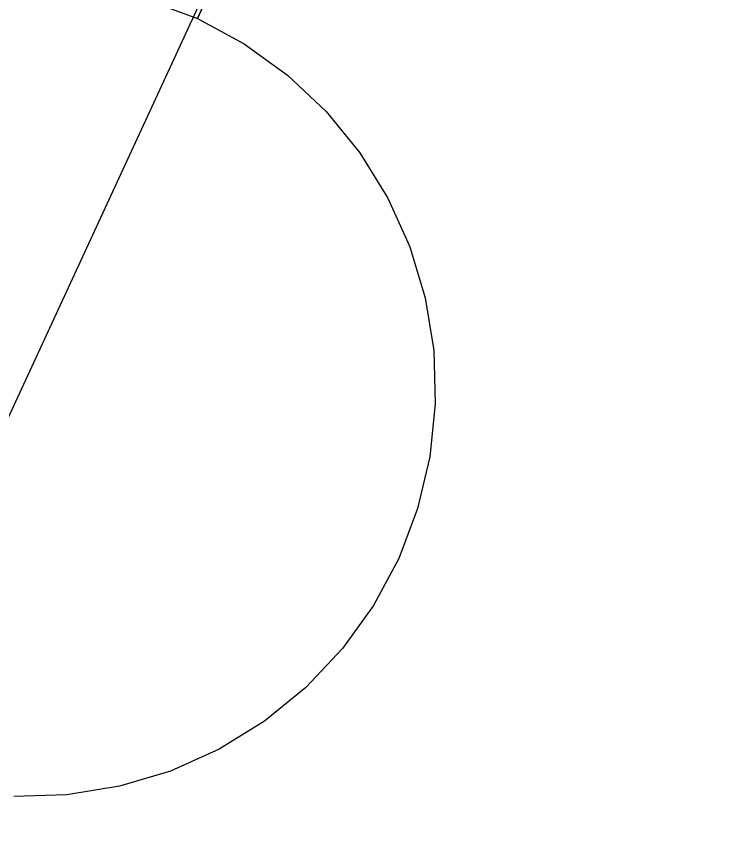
# Model space of a CAD drawing. Extents: x 6540402 to 6566579, y 5525343 to 5532423.
# Drawn here: x 6544438.377 to 6544438.815, y 5526362.106 to 5526362.607 of the extents above; entities that cross this region are included whole.
import ezdxf

# ---------------------------------------------------------------- set-up
doc = ezdxf.new("R2010")
doc.units = 0
for name, color, linetype in [('IR_ps_geometria', 7, 'Continuous'), ('TOR_PS_OPIS_T-symbole geometrii', 7, 'Continuous'), ('TOR_PS_T-tory projektowane', 7, 'Continuous')]:
    doc.layers.add(name, color=color, linetype=linetype)

msp = doc.modelspace()

# ---------------------------------------------------------------- linework, layer by layer
at = {"layer": 'IR_ps_geometria'}
for points in [[(6544438.69605, 5526363.0609), (6544438.48839, 5526362.60606), (6544438.51719, 5526362.59056), (6544438.54372, 5526362.57144), (6544438.56752, 5526362.54902), (6544438.58819, 5526362.52368), (6544438.60538, 5526362.49586), (6544438.61879, 5526362.46604), (6544438.6282, 5526362.43472), (6544438.63343, 5526362.40244), (6544438.63441, 5526362.36975), (6544438.63111, 5526362.33721), (6544438.62359, 5526362.30539), (6544438.61199, 5526362.27482), (6544438.59649, 5526362.24602), (6544438.57737, 5526362.21949), (6544438.55494, 5526362.19569), (6544438.52961, 5526362.17501), (6544438.50179, 5526362.15783), (6544438.47196, 5526362.14441), (6544438.44064, 5526362.13501), (6544438.40836, 5526362.12978), (6544438.37567, 5526362.1288)], [(6544438.69605, 5526363.0609), (6544438.48839, 5526362.60606), (6544438.51719, 5526362.59056), (6544438.54372, 5526362.57144), (6544438.56752, 5526362.54902), (6544438.58819, 5526362.52368), (6544438.60538, 5526362.49586), (6544438.61879, 5526362.46604), (6544438.6282, 5526362.43472), (6544438.63343, 5526362.40244), (6544438.63441, 5526362.36975), (6544438.63111, 5526362.33721), (6544438.62359, 5526362.30539), (6544438.61199, 5526362.27482), (6544438.59649, 5526362.24602), (6544438.57737, 5526362.21949), (6544438.55494, 5526362.19569), (6544438.52961, 5526362.17501), (6544438.50179, 5526362.15783), (6544438.47196, 5526362.14441), (6544438.44064, 5526362.13501), (6544438.40836, 5526362.12978), (6544438.37567, 5526362.1288)], [(6544438.69605, 5526363.0609), (6544438.48839, 5526362.60606), (6544438.51719, 5526362.59056), (6544438.54372, 5526362.57144), (6544438.56752, 5526362.54902), (6544438.58819, 5526362.52368), (6544438.60538, 5526362.49586), (6544438.61879, 5526362.46604), (6544438.6282, 5526362.43472), (6544438.63343, 5526362.40244), (6544438.63441, 5526362.36975), (6544438.63111, 5526362.33721), (6544438.62359, 5526362.30539), (6544438.61199, 5526362.27482), (6544438.59649, 5526362.24602), (6544438.57737, 5526362.21949), (6544438.55494, 5526362.19569), (6544438.52961, 5526362.17501), (6544438.50179, 5526362.15783), (6544438.47196, 5526362.14441), (6544438.44064, 5526362.13501), (6544438.40836, 5526362.12978), (6544438.37567, 5526362.1288)], [(6544438.69605, 5526363.0609), (6544438.48839, 5526362.60606), (6544438.51719, 5526362.59056), (6544438.54372, 5526362.57144), (6544438.56752, 5526362.54902), (6544438.58819, 5526362.52368), (6544438.60538, 5526362.49586), (6544438.61879, 5526362.46604), (6544438.6282, 5526362.43472), (6544438.63343, 5526362.40244), (6544438.63441, 5526362.36975), (6544438.63111, 5526362.33721), (6544438.62359, 5526362.30539), (6544438.61199, 5526362.27482), (6544438.59649, 5526362.24602), (6544438.57737, 5526362.21949), (6544438.55494, 5526362.19569), (6544438.52961, 5526362.17501), (6544438.50179, 5526362.15783), (6544438.47196, 5526362.14441), (6544438.44064, 5526362.13501), (6544438.40836, 5526362.12978), (6544438.37567, 5526362.1288)], [(6544438.69605, 5526363.0609), (6544438.48839, 5526362.60606), (6544438.51719, 5526362.59056), (6544438.54372, 5526362.57144), (6544438.56752, 5526362.54902), (6544438.58819, 5526362.52368), (6544438.60538, 5526362.49586), (6544438.61879, 5526362.46604), (6544438.6282, 5526362.43472), (6544438.63343, 5526362.40244), (6544438.63441, 5526362.36975), (6544438.63111, 5526362.33721), (6544438.62359, 5526362.30539), (6544438.61199, 5526362.27482), (6544438.59649, 5526362.24602), (6544438.57737, 5526362.21949), (6544438.55494, 5526362.19569), (6544438.52961, 5526362.17501), (6544438.50179, 5526362.15783), (6544438.47196, 5526362.14441), (6544438.44064, 5526362.13501), (6544438.40836, 5526362.12978), (6544438.37567, 5526362.1288)], [(6544438.69605, 5526363.0609), (6544438.48839, 5526362.60606), (6544438.51719, 5526362.59056), (6544438.54372, 5526362.57144), (6544438.56752, 5526362.54902), (6544438.58819, 5526362.52368), (6544438.60538, 5526362.49586), (6544438.61879, 5526362.46604), (6544438.6282, 5526362.43472), (6544438.63343, 5526362.40244), (6544438.63441, 5526362.36975), (6544438.63111, 5526362.33721), (6544438.62359, 5526362.30539), (6544438.61199, 5526362.27482), (6544438.59649, 5526362.24602), (6544438.57737, 5526362.21949), (6544438.55494, 5526362.19569), (6544438.52961, 5526362.17501), (6544438.50179, 5526362.15783), (6544438.47196, 5526362.14441), (6544438.44064, 5526362.13501), (6544438.40836, 5526362.12978), (6544438.37567, 5526362.1288)], [(6544438.69605, 5526363.0609), (6544438.48839, 5526362.60606), (6544438.51719, 5526362.59056), (6544438.54372, 5526362.57144), (6544438.56752, 5526362.54902), (6544438.58819, 5526362.52368), (6544438.60538, 5526362.49586), (6544438.61879, 5526362.46604), (6544438.6282, 5526362.43472), (6544438.63343, 5526362.40244), (6544438.63441, 5526362.36975), (6544438.63111, 5526362.33721), (6544438.62359, 5526362.30539), (6544438.61199, 5526362.27482), (6544438.59649, 5526362.24602), (6544438.57737, 5526362.21949), (6544438.55494, 5526362.19569), (6544438.52961, 5526362.17501), (6544438.50179, 5526362.15783), (6544438.47196, 5526362.14441), (6544438.44064, 5526362.13501), (6544438.40836, 5526362.12978), (6544438.37567, 5526362.1288)], [(6544438.69605, 5526363.0609), (6544438.48839, 5526362.60606), (6544438.51719, 5526362.59056), (6544438.54372, 5526362.57144), (6544438.56752, 5526362.54902), (6544438.58819, 5526362.52368), (6544438.60538, 5526362.49586), (6544438.61879, 5526362.46604), (6544438.6282, 5526362.43472), (6544438.63343, 5526362.40244), (6544438.63441, 5526362.36975), (6544438.63111, 5526362.33721), (6544438.62359, 5526362.30539), (6544438.61199, 5526362.27482), (6544438.59649, 5526362.24602), (6544438.57737, 5526362.21949), (6544438.55494, 5526362.19569), (6544438.52961, 5526362.17501), (6544438.50179, 5526362.15783), (6544438.47196, 5526362.14441), (6544438.44064, 5526362.13501), (6544438.40836, 5526362.12978), (6544438.37567, 5526362.1288)], [(6544438.69605, 5526363.0609), (6544438.48839, 5526362.60606), (6544438.51719, 5526362.59056), (6544438.54372, 5526362.57144), (6544438.56752, 5526362.54902), (6544438.58819, 5526362.52368), (6544438.60538, 5526362.49586), (6544438.61879, 5526362.46604), (6544438.6282, 5526362.43472), (6544438.63343, 5526362.40244), (6544438.63441, 5526362.36975), (6544438.63111, 5526362.33721), (6544438.62359, 5526362.30539), (6544438.61199, 5526362.27482), (6544438.59649, 5526362.24602), (6544438.57737, 5526362.21949), (6544438.55494, 5526362.19569), (6544438.52961, 5526362.17501), (6544438.50179, 5526362.15783), (6544438.47196, 5526362.14441), (6544438.44064, 5526362.13501), (6544438.40836, 5526362.12978), (6544438.37567, 5526362.1288)], [(6544438.69605, 5526363.0609), (6544438.48839, 5526362.60606), (6544438.51719, 5526362.59056), (6544438.54372, 5526362.57144), (6544438.56752, 5526362.54902), (6544438.58819, 5526362.52368), (6544438.60538, 5526362.49586), (6544438.61879, 5526362.46604), (6544438.6282, 5526362.43472), (6544438.63343, 5526362.40244), (6544438.63441, 5526362.36975), (6544438.63111, 5526362.33721), (6544438.62359, 5526362.30539), (6544438.61199, 5526362.27482), (6544438.59649, 5526362.24602), (6544438.57737, 5526362.21949), (6544438.55494, 5526362.19569), (6544438.52961, 5526362.17501), (6544438.50179, 5526362.15783), (6544438.47196, 5526362.14441), (6544438.44064, 5526362.13501), (6544438.40836, 5526362.12978), (6544438.37567, 5526362.1288)], [(6544438.69605, 5526363.0609), (6544438.48839, 5526362.60606), (6544438.51719, 5526362.59056), (6544438.54372, 5526362.57144), (6544438.56752, 5526362.54902), (6544438.58819, 5526362.52368), (6544438.60538, 5526362.49586), (6544438.61879, 5526362.46604), (6544438.6282, 5526362.43472), (6544438.63343, 5526362.40244), (6544438.63441, 5526362.36975), (6544438.63111, 5526362.33721), (6544438.62359, 5526362.30539), (6544438.61199, 5526362.27482), (6544438.59649, 5526362.24602), (6544438.57737, 5526362.21949), (6544438.55494, 5526362.19569), (6544438.52961, 5526362.17501), (6544438.50179, 5526362.15783), (6544438.47196, 5526362.14441), (6544438.44064, 5526362.13501), (6544438.40836, 5526362.12978), (6544438.37567, 5526362.1288)], [(6544438.69605, 5526363.0609), (6544438.48839, 5526362.60606), (6544438.51719, 5526362.59056), (6544438.54372, 5526362.57144), (6544438.56752, 5526362.54902), (6544438.58819, 5526362.52368), (6544438.60538, 5526362.49586), (6544438.61879, 5526362.46604), (6544438.6282, 5526362.43472), (6544438.63343, 5526362.40244), (6544438.63441, 5526362.36975), (6544438.63111, 5526362.33721), (6544438.62359, 5526362.30539), (6544438.61199, 5526362.27482), (6544438.59649, 5526362.24602), (6544438.57737, 5526362.21949), (6544438.55494, 5526362.19569), (6544438.52961, 5526362.17501), (6544438.50179, 5526362.15783), (6544438.47196, 5526362.14441), (6544438.44064, 5526362.13501), (6544438.40836, 5526362.12978), (6544438.37567, 5526362.1288)], [(6544438.69605, 5526363.0609), (6544438.48839, 5526362.60606), (6544438.51719, 5526362.59056), (6544438.54372, 5526362.57144), (6544438.56752, 5526362.54902), (6544438.58819, 5526362.52368), (6544438.60538, 5526362.49586), (6544438.61879, 5526362.46604), (6544438.6282, 5526362.43472), (6544438.63343, 5526362.40244), (6544438.63441, 5526362.36975), (6544438.63111, 5526362.33721), (6544438.62359, 5526362.30539), (6544438.61199, 5526362.27482), (6544438.59649, 5526362.24602), (6544438.57737, 5526362.21949), (6544438.55494, 5526362.19569), (6544438.52961, 5526362.17501), (6544438.50179, 5526362.15783), (6544438.47196, 5526362.14441), (6544438.44064, 5526362.13501), (6544438.40836, 5526362.12978), (6544438.37567, 5526362.1288)], [(6544438.69605, 5526363.0609), (6544438.48839, 5526362.60606), (6544438.51719, 5526362.59056), (6544438.54372, 5526362.57144), (6544438.56752, 5526362.54902), (6544438.58819, 5526362.52368), (6544438.60538, 5526362.49586), (6544438.61879, 5526362.46604), (6544438.6282, 5526362.43472), (6544438.63343, 5526362.40244), (6544438.63441, 5526362.36975), (6544438.63111, 5526362.33721), (6544438.62359, 5526362.30539), (6544438.61199, 5526362.27482), (6544438.59649, 5526362.24602), (6544438.57737, 5526362.21949), (6544438.55494, 5526362.19569), (6544438.52961, 5526362.17501), (6544438.50179, 5526362.15783), (6544438.47196, 5526362.14441), (6544438.44064, 5526362.13501), (6544438.40836, 5526362.12978), (6544438.37567, 5526362.1288)], [(6544438.69605, 5526363.0609), (6544438.48839, 5526362.60606), (6544438.51719, 5526362.59056), (6544438.54372, 5526362.57144), (6544438.56752, 5526362.54902), (6544438.58819, 5526362.52368), (6544438.60538, 5526362.49586), (6544438.61879, 5526362.46604), (6544438.6282, 5526362.43472), (6544438.63343, 5526362.40244), (6544438.63441, 5526362.36975), (6544438.63111, 5526362.33721), (6544438.62359, 5526362.30539), (6544438.61199, 5526362.27482), (6544438.59649, 5526362.24602), (6544438.57737, 5526362.21949), (6544438.55494, 5526362.19569), (6544438.52961, 5526362.17501), (6544438.50179, 5526362.15783), (6544438.47196, 5526362.14441), (6544438.44064, 5526362.13501), (6544438.40836, 5526362.12978), (6544438.37567, 5526362.1288)], [(6544438.69605, 5526363.0609), (6544438.48839, 5526362.60606), (6544438.51719, 5526362.59056), (6544438.54372, 5526362.57144), (6544438.56752, 5526362.54902), (6544438.58819, 5526362.52368), (6544438.60538, 5526362.49586), (6544438.61879, 5526362.46604), (6544438.6282, 5526362.43472), (6544438.63343, 5526362.40244), (6544438.63441, 5526362.36975), (6544438.63111, 5526362.33721), (6544438.62359, 5526362.30539), (6544438.61199, 5526362.27482), (6544438.59649, 5526362.24602), (6544438.57737, 5526362.21949), (6544438.55494, 5526362.19569), (6544438.52961, 5526362.17501), (6544438.50179, 5526362.15783), (6544438.47196, 5526362.14441), (6544438.44064, 5526362.13501), (6544438.40836, 5526362.12978), (6544438.37567, 5526362.1288)], [(6544438.69605, 5526363.0609), (6544438.48839, 5526362.60606), (6544438.51719, 5526362.59056), (6544438.54372, 5526362.57144), (6544438.56752, 5526362.54902), (6544438.58819, 5526362.52368), (6544438.60538, 5526362.49586), (6544438.61879, 5526362.46604), (6544438.6282, 5526362.43472), (6544438.63343, 5526362.40244), (6544438.63441, 5526362.36975), (6544438.63111, 5526362.33721), (6544438.62359, 5526362.30539), (6544438.61199, 5526362.27482), (6544438.59649, 5526362.24602), (6544438.57737, 5526362.21949), (6544438.55494, 5526362.19569), (6544438.52961, 5526362.17501), (6544438.50179, 5526362.15783), (6544438.47196, 5526362.14441), (6544438.44064, 5526362.13501), (6544438.40836, 5526362.12978), (6544438.37567, 5526362.1288)], [(6544438.69605, 5526363.0609), (6544438.48839, 5526362.60606), (6544438.51719, 5526362.59056), (6544438.54372, 5526362.57144), (6544438.56752, 5526362.54902), (6544438.58819, 5526362.52368), (6544438.60538, 5526362.49586), (6544438.61879, 5526362.46604), (6544438.6282, 5526362.43472), (6544438.63343, 5526362.40244), (6544438.63441, 5526362.36975), (6544438.63111, 5526362.33721), (6544438.62359, 5526362.30539), (6544438.61199, 5526362.27482), (6544438.59649, 5526362.24602), (6544438.57737, 5526362.21949), (6544438.55494, 5526362.19569), (6544438.52961, 5526362.17501), (6544438.50179, 5526362.15783), (6544438.47196, 5526362.14441), (6544438.44064, 5526362.13501), (6544438.40836, 5526362.12978), (6544438.37567, 5526362.1288)], [(6544438.69605, 5526363.0609), (6544438.48839, 5526362.60606), (6544438.51719, 5526362.59056), (6544438.54372, 5526362.57144), (6544438.56752, 5526362.54902), (6544438.58819, 5526362.52368), (6544438.60538, 5526362.49586), (6544438.61879, 5526362.46604), (6544438.6282, 5526362.43472), (6544438.63343, 5526362.40244), (6544438.63441, 5526362.36975), (6544438.63111, 5526362.33721), (6544438.62359, 5526362.30539), (6544438.61199, 5526362.27482), (6544438.59649, 5526362.24602), (6544438.57737, 5526362.21949), (6544438.55494, 5526362.19569), (6544438.52961, 5526362.17501), (6544438.50179, 5526362.15783), (6544438.47196, 5526362.14441), (6544438.44064, 5526362.13501), (6544438.40836, 5526362.12978), (6544438.37567, 5526362.1288)], [(6544438.69605, 5526363.0609), (6544438.48839, 5526362.60606), (6544438.51719, 5526362.59056), (6544438.54372, 5526362.57144), (6544438.56752, 5526362.54902), (6544438.58819, 5526362.52368), (6544438.60538, 5526362.49586), (6544438.61879, 5526362.46604), (6544438.6282, 5526362.43472), (6544438.63343, 5526362.40244), (6544438.63441, 5526362.36975), (6544438.63111, 5526362.33721), (6544438.62359, 5526362.30539), (6544438.61199, 5526362.27482), (6544438.59649, 5526362.24602), (6544438.57737, 5526362.21949), (6544438.55494, 5526362.19569), (6544438.52961, 5526362.17501), (6544438.50179, 5526362.15783), (6544438.47196, 5526362.14441), (6544438.44064, 5526362.13501), (6544438.40836, 5526362.12978), (6544438.37567, 5526362.1288)], [(6544438.69605, 5526363.0609), (6544438.48839, 5526362.60606), (6544438.51719, 5526362.59056), (6544438.54372, 5526362.57144), (6544438.56752, 5526362.54902), (6544438.58819, 5526362.52368), (6544438.60538, 5526362.49586), (6544438.61879, 5526362.46604), (6544438.6282, 5526362.43472), (6544438.63343, 5526362.40244), (6544438.63441, 5526362.36975), (6544438.63111, 5526362.33721), (6544438.62359, 5526362.30539), (6544438.61199, 5526362.27482), (6544438.59649, 5526362.24602), (6544438.57737, 5526362.21949), (6544438.55494, 5526362.19569), (6544438.52961, 5526362.17501), (6544438.50179, 5526362.15783), (6544438.47196, 5526362.14441), (6544438.44064, 5526362.13501), (6544438.40836, 5526362.12978), (6544438.37567, 5526362.1288)], [(6544438.69605, 5526363.0609), (6544438.48839, 5526362.60606), (6544438.51719, 5526362.59056), (6544438.54372, 5526362.57144), (6544438.56752, 5526362.54902), (6544438.58819, 5526362.52368), (6544438.60538, 5526362.49586), (6544438.61879, 5526362.46604), (6544438.6282, 5526362.43472), (6544438.63343, 5526362.40244), (6544438.63441, 5526362.36975), (6544438.63111, 5526362.33721), (6544438.62359, 5526362.30539), (6544438.61199, 5526362.27482), (6544438.59649, 5526362.24602), (6544438.57737, 5526362.21949), (6544438.55494, 5526362.19569), (6544438.52961, 5526362.17501), (6544438.50179, 5526362.15783), (6544438.47196, 5526362.14441), (6544438.44064, 5526362.13501), (6544438.40836, 5526362.12978), (6544438.37567, 5526362.1288)], [(6544438.69605, 5526363.0609), (6544438.48839, 5526362.60606), (6544438.51719, 5526362.59056), (6544438.54372, 5526362.57144), (6544438.56752, 5526362.54902), (6544438.58819, 5526362.52368), (6544438.60538, 5526362.49586), (6544438.61879, 5526362.46604), (6544438.6282, 5526362.43472), (6544438.63343, 5526362.40244), (6544438.63441, 5526362.36975), (6544438.63111, 5526362.33721), (6544438.62359, 5526362.30539), (6544438.61199, 5526362.27482), (6544438.59649, 5526362.24602), (6544438.57737, 5526362.21949), (6544438.55494, 5526362.19569), (6544438.52961, 5526362.17501), (6544438.50179, 5526362.15783), (6544438.47196, 5526362.14441), (6544438.44064, 5526362.13501), (6544438.40836, 5526362.12978), (6544438.37567, 5526362.1288)], [(6544438.69605, 5526363.0609), (6544438.48839, 5526362.60606), (6544438.51719, 5526362.59056), (6544438.54372, 5526362.57144), (6544438.56752, 5526362.54902), (6544438.58819, 5526362.52368), (6544438.60538, 5526362.49586), (6544438.61879, 5526362.46604), (6544438.6282, 5526362.43472), (6544438.63343, 5526362.40244), (6544438.63441, 5526362.36975), (6544438.63111, 5526362.33721), (6544438.62359, 5526362.30539), (6544438.61199, 5526362.27482), (6544438.59649, 5526362.24602), (6544438.57737, 5526362.21949), (6544438.55494, 5526362.19569), (6544438.52961, 5526362.17501), (6544438.50179, 5526362.15783), (6544438.47196, 5526362.14441), (6544438.44064, 5526362.13501), (6544438.40836, 5526362.12978), (6544438.37567, 5526362.1288)], [(6544438.69605, 5526363.0609), (6544438.48839, 5526362.60606), (6544438.51719, 5526362.59056), (6544438.54372, 5526362.57144), (6544438.56752, 5526362.54902), (6544438.58819, 5526362.52368), (6544438.60538, 5526362.49586), (6544438.61879, 5526362.46604), (6544438.6282, 5526362.43472), (6544438.63343, 5526362.40244), (6544438.63441, 5526362.36975), (6544438.63111, 5526362.33721), (6544438.62359, 5526362.30539), (6544438.61199, 5526362.27482), (6544438.59649, 5526362.24602), (6544438.57737, 5526362.21949), (6544438.55494, 5526362.19569), (6544438.52961, 5526362.17501), (6544438.50179, 5526362.15783), (6544438.47196, 5526362.14441), (6544438.44064, 5526362.13501), (6544438.40836, 5526362.12978), (6544438.37567, 5526362.1288)], [(6544438.69605, 5526363.0609), (6544438.48839, 5526362.60606), (6544438.51719, 5526362.59056), (6544438.54372, 5526362.57144), (6544438.56752, 5526362.54902), (6544438.58819, 5526362.52368), (6544438.60538, 5526362.49586), (6544438.61879, 5526362.46604), (6544438.6282, 5526362.43472), (6544438.63343, 5526362.40244), (6544438.63441, 5526362.36975), (6544438.63111, 5526362.33721), (6544438.62359, 5526362.30539), (6544438.61199, 5526362.27482), (6544438.59649, 5526362.24602), (6544438.57737, 5526362.21949), (6544438.55494, 5526362.19569), (6544438.52961, 5526362.17501), (6544438.50179, 5526362.15783), (6544438.47196, 5526362.14441), (6544438.44064, 5526362.13501), (6544438.40836, 5526362.12978), (6544438.37567, 5526362.1288)], [(6544438.45782, 5526362.61767), (6544438.48839, 5526362.60606), (6544438.69605, 5526363.0609)], [(6544438.45782, 5526362.61767), (6544438.48839, 5526362.60606), (6544438.69605, 5526363.0609)], [(6544438.45782, 5526362.61767), (6544438.48839, 5526362.60606), (6544438.69605, 5526363.0609)], [(6544438.45782, 5526362.61767), (6544438.48839, 5526362.60606), (6544438.69605, 5526363.0609)], [(6544438.45782, 5526362.61767), (6544438.48839, 5526362.60606), (6544438.69605, 5526363.0609)], [(6544438.59222, 5526362.83348), (6544438.48839, 5526362.60606), (6544438.51719, 5526362.59056), (6544438.54372, 5526362.57144), (6544438.56752, 5526362.54902), (6544438.58819, 5526362.52368), (6544438.60538, 5526362.49586), (6544438.61879, 5526362.46604), (6544438.6282, 5526362.43472), (6544438.63343, 5526362.40244), (6544438.63441, 5526362.36975), (6544438.63111, 5526362.33721), (6544438.62359, 5526362.30539), (6544438.61199, 5526362.27482), (6544438.59649, 5526362.24602), (6544438.57737, 5526362.21949), (6544438.55494, 5526362.19569), (6544438.52961, 5526362.17501), (6544438.50179, 5526362.15783), (6544438.47196, 5526362.14441), (6544438.44064, 5526362.13501), (6544438.40836, 5526362.12978), (6544438.37567, 5526362.1288)], [(6544438.59222, 5526362.83348), (6544438.48839, 5526362.60606), (6544438.51719, 5526362.59056), (6544438.54372, 5526362.57144), (6544438.56752, 5526362.54902), (6544438.58819, 5526362.52368), (6544438.60538, 5526362.49586), (6544438.61879, 5526362.46604), (6544438.6282, 5526362.43472), (6544438.63343, 5526362.40244), (6544438.63441, 5526362.36975), (6544438.63111, 5526362.33721), (6544438.62359, 5526362.30539), (6544438.61199, 5526362.27482), (6544438.59649, 5526362.24602), (6544438.57737, 5526362.21949), (6544438.55494, 5526362.19569), (6544438.52961, 5526362.17501), (6544438.50179, 5526362.15783), (6544438.47196, 5526362.14441), (6544438.44064, 5526362.13501), (6544438.40836, 5526362.12978), (6544438.37567, 5526362.1288)], [(6544438.59222, 5526362.83348), (6544438.48839, 5526362.60606), (6544438.51719, 5526362.59056), (6544438.54372, 5526362.57144), (6544438.56752, 5526362.54902), (6544438.58819, 5526362.52368), (6544438.60538, 5526362.49586), (6544438.61879, 5526362.46604), (6544438.6282, 5526362.43472), (6544438.63343, 5526362.40244), (6544438.63441, 5526362.36975), (6544438.63111, 5526362.33721), (6544438.62359, 5526362.30539), (6544438.61199, 5526362.27482), (6544438.59649, 5526362.24602), (6544438.57737, 5526362.21949), (6544438.55494, 5526362.19569), (6544438.52961, 5526362.17501), (6544438.50179, 5526362.15783), (6544438.47196, 5526362.14441), (6544438.44064, 5526362.13501), (6544438.40836, 5526362.12978), (6544438.37567, 5526362.1288)], [(6544438.59222, 5526362.83348), (6544438.48839, 5526362.60606), (6544438.51719, 5526362.59056), (6544438.54372, 5526362.57144), (6544438.56752, 5526362.54902), (6544438.58819, 5526362.52368), (6544438.60538, 5526362.49586), (6544438.61879, 5526362.46604), (6544438.6282, 5526362.43472), (6544438.63343, 5526362.40244), (6544438.63441, 5526362.36975), (6544438.63111, 5526362.33721), (6544438.62359, 5526362.30539), (6544438.61199, 5526362.27482), (6544438.59649, 5526362.24602), (6544438.57737, 5526362.21949), (6544438.55494, 5526362.19569), (6544438.52961, 5526362.17501), (6544438.50179, 5526362.15783), (6544438.47196, 5526362.14441), (6544438.44064, 5526362.13501), (6544438.40836, 5526362.12978), (6544438.37567, 5526362.1288)], [(6544438.59222, 5526362.83348), (6544438.48839, 5526362.60606), (6544438.51719, 5526362.59056), (6544438.54372, 5526362.57144), (6544438.56752, 5526362.54902), (6544438.58819, 5526362.52368), (6544438.60538, 5526362.49586), (6544438.61879, 5526362.46604), (6544438.6282, 5526362.43472), (6544438.63343, 5526362.40244), (6544438.63441, 5526362.36975), (6544438.63111, 5526362.33721), (6544438.62359, 5526362.30539), (6544438.61199, 5526362.27482), (6544438.59649, 5526362.24602), (6544438.57737, 5526362.21949), (6544438.55494, 5526362.19569), (6544438.52961, 5526362.17501), (6544438.50179, 5526362.15783), (6544438.47196, 5526362.14441), (6544438.44064, 5526362.13501), (6544438.40836, 5526362.12978), (6544438.37567, 5526362.1288)], [(6544438.45782, 5526362.61767), (6544438.48839, 5526362.60606), (6544438.59222, 5526362.83348)], [(6544438.45782, 5526362.61767), (6544438.48839, 5526362.60606), (6544438.59222, 5526362.83348)], [(6544438.45782, 5526362.61767), (6544438.48839, 5526362.60606), (6544438.59222, 5526362.83348)], [(6544438.45782, 5526362.61767), (6544438.48839, 5526362.60606), (6544438.59222, 5526362.83348)], [(6544438.45782, 5526362.61767), (6544438.48839, 5526362.60606), (6544438.59222, 5526362.83348)], [(6544438.45782, 5526362.61767), (6544438.48839, 5526362.60606), (6544438.59222, 5526362.83348)], [(6544438.45782, 5526362.61767), (6544438.48839, 5526362.60606), (6544438.59222, 5526362.83348)], [(6544438.45782, 5526362.61767), (6544438.48839, 5526362.60606), (6544438.59222, 5526362.83348)], [(6544438.45782, 5526362.61767), (6544438.48839, 5526362.60606), (6544438.59222, 5526362.83348)], [(6544438.45782, 5526362.61767), (6544438.48839, 5526362.60606), (6544438.59222, 5526362.83348)], [(6544438.45782, 5526362.61767), (6544438.48839, 5526362.60606), (6544438.59222, 5526362.83348)], [(6544438.45782, 5526362.61767), (6544438.48839, 5526362.60606), (6544438.59222, 5526362.83348)], [(6544438.45782, 5526362.61767), (6544438.48839, 5526362.60606), (6544438.59222, 5526362.83348)], [(6544438.45782, 5526362.61767), (6544438.48839, 5526362.60606), (6544438.59222, 5526362.83348)], [(6544438.45782, 5526362.61767), (6544438.48839, 5526362.60606), (6544438.59222, 5526362.83348)], [(6544438.45782, 5526362.61767), (6544438.48839, 5526362.60606), (6544438.59222, 5526362.83348)], [(6544438.45782, 5526362.61767), (6544438.48839, 5526362.60606), (6544438.59222, 5526362.83348)], [(6544438.45782, 5526362.61767), (6544438.48839, 5526362.60606), (6544438.59222, 5526362.83348)], [(6544438.45782, 5526362.61767), (6544438.48839, 5526362.60606), (6544438.59222, 5526362.83348)], [(6544438.45782, 5526362.61767), (6544438.48839, 5526362.60606), (6544438.59222, 5526362.83348)], [(6544438.45782, 5526362.61767), (6544438.48839, 5526362.60606), (6544438.59222, 5526362.83348)], [(6544438.45782, 5526362.61767), (6544438.48839, 5526362.60606), (6544438.59222, 5526362.83348)], [(6544438.45782, 5526362.61767), (6544438.48839, 5526362.60606), (6544438.59222, 5526362.83348)], [(6544438.45782, 5526362.61767), (6544438.48839, 5526362.60606), (6544438.59222, 5526362.83348)], [(6544438.45782, 5526362.61767), (6544438.48839, 5526362.60606), (6544438.59222, 5526362.83348)], [(6544438.45782, 5526362.61767), (6544438.48839, 5526362.60606), (6544438.59222, 5526362.83348)]]:
    msp.add_lwpolyline(points, dxfattribs=at)
at = {"layer": 'TOR_PS_OPIS_T-symbole geometrii'}
msp.add_line((6544438.18522, 5526361.95696), (6544439.44498, 5526364.67964), dxfattribs=at)
at = {"layer": 'TOR_PS_T-tory projektowane'}
msp.add_arc((6543885.39465, 5525050.21823), 1450, 63.60198238, 81.13225089, dxfattribs=at)

doc.saveas('drawing.dxf')
